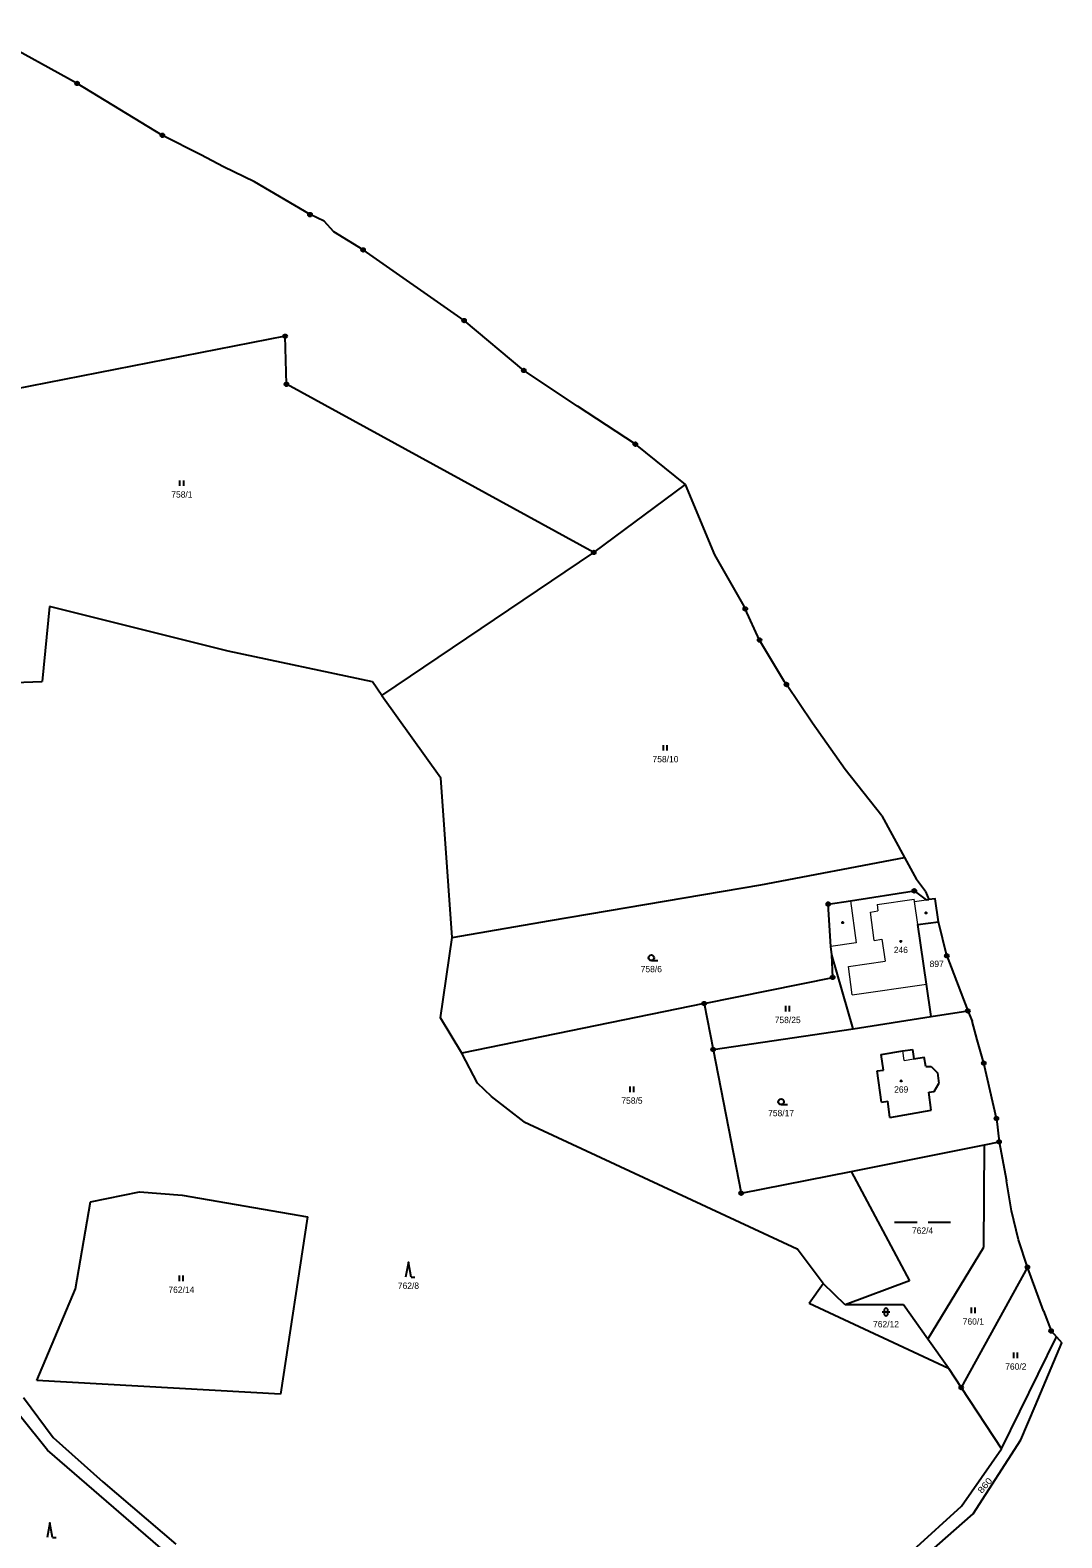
# Model space of a CAD drawing. Extents: x -739410 to -735662, y -942282 to -940043.
# Drawn here: x -737798.5 to -737521.8, y -940492.6 to -940088.4 of the extents above; entities that cross this region are included whole.
import ezdxf
from ezdxf.enums import TextEntityAlignment as Align

# ---------------------------------------------------------------- set-up
doc = ezdxf.new("R2010")
doc.units = 0
doc.header["$LTSCALE"] = 0.68
for name, color, linetype, lineweight in [('1', 7, 'Continuous', 25), ('3', 7, 'Continuous', 25), ('4', 7, 'Continuous', 13), ('5', 7, 'Continuous', 25), ('8', 7, 'Continuous', 25)]:
    doc.layers.add(name, color=color, linetype=linetype, lineweight=lineweight)
doc.layers.add('2', color=7, linetype='Continuous')

msp = doc.modelspace()

# ---------------------------------------------------------------- linework, layer by layer
at = {"layer": '1'}
for p, q in [((-737785.94, -940102.69), (-737811.92, -940088.4)), ((-737763.05, -940116.6), (-737785.94, -940102.69)), ((-737752.71, -940121.8), (-737763.05, -940116.6)), ((-737746.71, -940125.07), (-737752.71, -940121.8)), ((-737738.36, -940129.08), (-737746.71, -940125.07)), ((-737723.46, -940137.86), (-737738.36, -940129.08)), ((-737719.69, -940139.64), (-737723.46, -940137.86)), ((-737717.03, -940142.47), (-737719.69, -940139.64)), ((-737709.22, -940147.3), (-737717.03, -940142.47)), ((-737682.13, -940166.25), (-737709.22, -940147.3)), ((-737666.11, -940179.62), (-737682.13, -940166.25)), ((-737730.13, -940170.45), (-737849.43, -940193.84)), ((-737729.78, -940183.34), (-737730.13, -940170.45)), ((-737651.72, -940189.17), (-737666.11, -940179.62)), ((-737647.33, -940228.41), (-737729.78, -940183.34)), ((-737636.2, -940199.38), (-737651.72, -940189.17)), ((-737622.78, -940210.22), (-737636.2, -940199.38)), ((-737647.33, -940228.41), (-737622.78, -940210.22)), ((-737614.91, -940229.09), (-737622.78, -940210.22)), ((-737704.18, -940266.73), (-737647.33, -940228.41)), ((-737607.03, -940242.82), (-737614.91, -940229.09)), ((-737793.31, -940242.87), (-737795.27, -940262.97)), ((-737745.44, -940254.9), (-737793.31, -940242.87)), ((-737606.7, -940243.55), (-737607.03, -940242.82)), ((-737602.88, -940251.89), (-737606.7, -940243.55)), ((-737596.15, -940263.12), (-737602.88, -940251.89)), ((-737706.72, -940263.07), (-737745.44, -940254.9)), ((-737823.71, -940264.13), (-737795.27, -940262.97)), ((-737704.18, -940266.73), (-737706.72, -940263.07)), ((-737595.68, -940263.82), (-737596.15, -940263.12)), ((-737588.7, -940274.15), (-737595.68, -940263.82)), ((-737704.18, -940266.73), (-737688.38, -940288.87)), ((-737579.95, -940286.56), (-737588.7, -940274.15)), ((-737570.08, -940299.05), (-737579.95, -940286.56)), ((-737685.34, -940331.6), (-737688.38, -940288.87)), ((-737570.08, -940299.05), (-737563.98, -940310.18)), ((-737602.56, -940317.5), (-737563.98, -940310.18)), ((-737563.98, -940310.18), (-737560.76, -940316.06)), ((-737558.4, -940319.33), (-737560.76, -940316.06)), ((-737658.93, -940327.09), (-737602.56, -940317.5)), ((-737578.47, -940321.77), (-737561.37, -940319.13)), ((-737561.37, -940319.13), (-737558.23, -940321.57)), ((-737558.4, -940319.33), (-737557.44, -940321.47)), ((-737584.45, -940322.67), (-737578.47, -940321.77)), ((-737583.79, -940334.09), (-737584.45, -940322.67)), ((-737558.23, -940321.57), (-737557.44, -940321.47)), ((-737685.34, -940331.6), (-737658.93, -940327.09)), ((-737560.4, -940328.17), (-737554.92, -940327.46)), ((-737558.08, -940344.12), (-737560.4, -940328.17)), ((-737552.64, -940336.53), (-737554.92, -940327.46)), ((-737688.5, -940353.19), (-737685.34, -940331.6)), ((-737583.51, -940336.29), (-737583.79, -940334.09)), ((-737577.75, -940356.14), (-737583.51, -940336.29)), ((-737583.26, -940342.32), (-737583.51, -940336.29)), ((-737552.64, -940336.53), (-737547.02, -940351.33)), ((-737617.76, -940349.36), (-737583.26, -940342.32)), ((-737556.81, -940352.86), (-737558.08, -940344.12)), ((-737617.76, -940349.36), (-737682.76, -940362.62)), ((-737617.76, -940349.36), (-737615.35, -940361.69)), ((-737577.75, -940356.14), (-737556.81, -940352.86)), ((-737556.81, -940352.86), (-737547.02, -940351.33)), ((-737547.02, -940351.33), (-737545.89, -940354.07)), ((-737682.76, -940362.62), (-737688.5, -940353.19)), ((-737615.35, -940361.69), (-737577.75, -940356.14)), ((-737544.5, -940359.04), (-737545.89, -940354.07)), ((-737542.73, -940365.34), (-737544.5, -940359.04)), ((-737678.57, -940370.7), (-737682.76, -940362.62)), ((-737615.35, -940361.69), (-737607.84, -940400.18)), ((-737570.26, -940363), (-737564.44, -940362.06)), ((-737569.67, -940367.22), (-737570.26, -940363)), ((-737564.44, -940362.06), (-737561.87, -940361.67)), ((-737561.87, -940361.67), (-737561.49, -940364.17)), ((-737561.49, -940364.17), (-737558.69, -940363.72)), ((-737558.32, -940366.21), (-737558.69, -940363.72)), ((-737571.29, -940367.4), (-737569.67, -940367.22)), ((-737570.13, -940375.82), (-737571.29, -940367.4)), ((-737558.32, -940366.21), (-737556.86, -940366.25)), ((-737556.86, -940366.25), (-737555.18, -940367.88)), ((-737555.18, -940367.88), (-737554.81, -940370.74)), ((-737539.34, -940380.16), (-737542.73, -940365.34)), ((-737674.76, -940374.3), (-737678.57, -940370.7)), ((-737557.43, -940373.12), (-737556, -940372.96)), ((-737556.81, -940377.95), (-737557.43, -940373.12)), ((-737556, -940372.96), (-737554.81, -940370.74)), ((-737666.06, -940381.04), (-737674.76, -940374.3)), ((-737570.13, -940375.82), (-737568.49, -940375.56)), ((-737567.9, -940379.88), (-737568.49, -940375.56)), ((-737666.06, -940381.04), (-737592.82, -940415.1)), ((-737567.9, -940379.88), (-737556.81, -940377.95)), ((-737539.34, -940380.16), (-737538.62, -940386.43)), ((-737578.31, -940394.4), (-737542.56, -940387.22)), ((-737542.72, -940414.64), (-737542.56, -940387.22)), ((-737542.56, -940387.22), (-737538.62, -940386.43)), ((-737538.62, -940386.43), (-737536.63, -940396.91)), ((-737607.84, -940400.18), (-737578.31, -940394.4)), ((-737578.31, -940394.4), (-737562.64, -940423.66)), ((-737535.34, -940404.95), (-737536.63, -940396.91)), ((-737782.3, -940402.5), (-737769.23, -940399.79)), ((-737769.23, -940399.79), (-737757.73, -940400.69)), ((-737757.73, -940400.69), (-737724.13, -940406.56)), ((-737786.36, -940425.84), (-737782.3, -940402.5)), ((-737533.43, -940412.68), (-737535.34, -940404.95)), ((-737724.13, -940406.56), (-737731.35, -940454.03)), ((-737531.03, -940420), (-737533.43, -940412.68)), ((-737585.8, -940424.43), (-737592.82, -940415.1)), ((-737557.72, -940439.35), (-737542.72, -940414.64)), ((-737531.03, -940420), (-737548.79, -940452.29)), ((-737526.73, -940431.69), (-737531.03, -940420)), ((-737589.58, -940429.7), (-737585.8, -940424.43)), ((-737579.89, -940430.14), (-737585.8, -940424.43)), ((-737562.64, -940423.66), (-737579.89, -940430.14)), ((-737796.73, -940450.42), (-737786.36, -940425.84)), ((-737589.58, -940429.7), (-737552.2, -940447.1)), ((-737564.31, -940430.08), (-737579.89, -940430.14)), ((-737557.72, -940439.35), (-737564.31, -940430.08)), ((-737526.73, -940431.69), (-737524.68, -940437.12)), ((-737524.68, -940437.12), (-737523.23, -940438.73)), ((-737552.2, -940447.1), (-737557.72, -940439.35)), ((-737538, -940468.76), (-737523.23, -940438.73)), ((-737528.98, -940457.3), (-737521.79, -940440.33)), ((-737523.23, -940438.73), (-737521.79, -940440.33)), ((-737552.2, -940447.1), (-737548.79, -940452.29)), ((-737731.35, -940454.03), (-737796.73, -940450.42)), ((-737548.79, -940452.29), (-737538, -940468.76)), ((-737800.34, -940454.93), (-737792.34, -940465.71)), ((-737532.78, -940466.29), (-737528.98, -940457.3)), ((-737793.91, -940469.06), (-737801.11, -940460.02)), ((-737792.34, -940465.71), (-737779.03, -940477.55)), ((-737762.24, -940496.42), (-737793.91, -940469.06)), ((-737548.71, -940484.07), (-737538, -940468.76)), ((-737545.62, -940486.1), (-737532.78, -940466.29)), ((-737779.03, -940477.55), (-737759.41, -940494.23)), ((-737561.67, -940495.92), (-737548.71, -940484.07)), ((-737557.45, -940496.56), (-737545.62, -940486.1))]:
    msp.add_line(p, q, dxfattribs=at)
msp.add_lwpolyline([(-737554.92, -940327.46), (-737555.81, -940321.29), (-737557.44, -940321.47)], dxfattribs=at)
at = {"layer": '3'}
for p, q in [((-737758.341, -940210.59), (-737758.341, -940209.09)), ((-737757.34, -940210.59), (-737757.34, -940209.09)), ((-737628.621, -940281.55), (-737628.621, -940280.05)), ((-737627.62, -940281.55), (-737627.62, -940280.05)), ((-737631.903, -940337.83), (-737630.153, -940337.83)), ((-737595.841, -940351.47), (-737595.841, -940349.97)), ((-737594.84, -940351.47), (-737594.84, -940349.97)), ((-737637.611, -940373.09), (-737637.611, -940371.59)), ((-737636.61, -940373.09), (-737636.61, -940371.59)), ((-737597.093, -940376.43), (-737595.343, -940376.43)), ((-737566.639, -940407.93), (-737560.639, -940407.93)), ((-737557.639, -940407.93), (-737551.639, -940407.93)), ((-737758.481, -940423.79), (-737758.481, -940422.29)), ((-737757.48, -940423.79), (-737757.48, -940422.29)), ((-737696.31, -940422.71), (-737695.314, -940422.71)), ((-737569.961, -940432.031), (-737567.959, -940432.031)), ((-737569.461, -940431.531), (-737569.461, -940432.532)), ((-737568.459, -940432.532), (-737568.459, -940431.531)), ((-737546.051, -940432.31), (-737546.051, -940430.81)), ((-737545.05, -940432.31), (-737545.05, -940430.81)), ((-737534.651, -940444.38), (-737534.651, -940442.88)), ((-737533.65, -940444.38), (-737533.65, -940442.88)), ((-737792.51, -940492.53), (-737791.514, -940492.53))]:
    msp.add_line(p, q, dxfattribs=at)
for points in [[(-737696.31, -940422.71), (-737697.06, -940418.71), (-737697.81, -940422.71)], [(-737792.51, -940492.53), (-737793.26, -940488.53), (-737794.01, -940492.53)]]:
    msp.add_lwpolyline(points, dxfattribs=at)
for centre in [(-737631.9029, -940337.0798), (-737597.0929, -940375.6798)]:
    msp.add_circle(centre, 0.75, dxfattribs=at)
for centre, start, end in [((-737568.96, -940431.5309), 0, 180), ((-737568.96, -940432.5309), 180, 359.98789)]:
    msp.add_arc(centre, 0.5, start, end, dxfattribs=at)
at = {"layer": '4'}
for p, q in [((-737578.47, -940321.77), (-737576.93, -940333.07)), ((-737573.12, -940324.81), (-737571.12, -940324.52)), ((-737571.36, -940322.8), (-737561.4, -940321.33)), ((-737571.36, -940322.8), (-737571.12, -940324.52)), ((-737561.29, -940321.96), (-737561.4, -940321.33)), ((-737572.12, -940332.43), (-737573.12, -940324.81)), ((-737572.12, -940332.43), (-737570.05, -940332.13)), ((-737570.05, -940332.13), (-737569.23, -940337.97)), ((-737576.93, -940333.07), (-737583.79, -940334.09)), ((-737579.05, -940339.4), (-737569.23, -940337.97)), ((-737578.05, -940347.02), (-737579.05, -940339.4)), ((-737578.05, -940347.02), (-737558.08, -940344.12)), ((-737564.08, -940364.59), (-737564.44, -940362.06)), ((-737564.08, -940364.59), (-737561.49, -940364.17))]:
    msp.add_line(p, q, dxfattribs=at)
msp.add_lwpolyline([(-737560.4, -940328.17), (-737561.29, -940321.96), (-737558.23, -940321.57)], dxfattribs=at)
at = {"layer": '5'}
for centre in [(-737580.5868, -940327.6392), (-737558.2368, -940325.0492), (-737564.9868, -940332.6892), (-737564.8868, -940370.0992)]:
    msp.add_circle(centre, 0.175, dxfattribs=at)
at = {"layer": '8'}
for centre, radius in [((-737785.94, -940102.6899), 0.5), ((-737785.94, -940102.6899), 0.0303), ((-737763.05, -940116.5999), 0.5), ((-737763.05, -940116.5999), 0.0303), ((-737723.46, -940137.8599), 0.5), ((-737723.46, -940137.8599), 0.0303), ((-737709.22, -940147.2999), 0.5), ((-737709.22, -940147.2999), 0.0303), ((-737682.13, -940166.2499), 0.5), ((-737682.13, -940166.2499), 0.0303), ((-737730.13, -940170.4499), 0.5), ((-737730.13, -940170.4499), 0.0303), ((-737666.11, -940179.6199), 0.5), ((-737729.78, -940183.3399), 0.5), ((-737666.11, -940179.6199), 0.0303), ((-737729.78, -940183.3399), 0.0303), ((-737636.2, -940199.3799), 0.5), ((-737636.2, -940199.3799), 0.0303), ((-737647.33, -940228.4099), 0.5), ((-737647.33, -940228.4099), 0.0303), ((-737606.7, -940243.5499), 0.5), ((-737606.7, -940243.5499), 0.0303), ((-737602.88, -940251.8899), 0.5), ((-737602.88, -940251.8899), 0.0303), ((-737595.68, -940263.8199), 0.5), ((-737595.68, -940263.8199), 0.0303), ((-737561.37, -940319.1299), 0.5), ((-737561.37, -940319.1299), 0.0303), ((-737584.45, -940322.6699), 0.5), ((-737584.45, -940322.6699), 0.0303), ((-737552.64, -940336.5299), 0.5), ((-737552.64, -940336.5299), 0.0303), ((-737583.26, -940342.3199), 0.5), ((-737583.26, -940342.3199), 0.0303), ((-737617.76, -940349.3599), 0.5), ((-737617.76, -940349.3599), 0.0303), ((-737547.02, -940351.3299), 0.5), ((-737547.02, -940351.3299), 0.0303), ((-737615.35, -940361.6899), 0.5), ((-737615.35, -940361.6899), 0.0303), ((-737542.73, -940365.3399), 0.5), ((-737542.73, -940365.3399), 0.0303), ((-737539.34, -940380.1599), 0.5), ((-737539.34, -940380.1599), 0.0303), ((-737538.62, -940386.4299), 0.5), ((-737538.62, -940386.4299), 0.0303), ((-737607.84, -940400.1799), 0.5), ((-737607.84, -940400.1799), 0.0303), ((-737531.03, -940419.9999), 0.5), ((-737531.03, -940419.9999), 0.0303), ((-737524.68, -940437.1199), 0.5), ((-737524.68, -940437.1199), 0.0303), ((-737548.79, -940452.2899), 0.5), ((-737548.79, -940452.2899), 0.0303)]:
    msp.add_circle(centre, radius, dxfattribs=at)

# ---------------------------------------------------------------- texts
at = {"layer": '2'}
for s, p in [('758/1', (-737757.83, -940213.715)), ('758/10', (-737628.11, -940284.675)), ('246', (-737564.979, -940335.815)), ('758/6', (-737631.91, -940340.955)), ('897', (-737555.369, -940339.565)), ('758/25', (-737595.33, -940354.595)), ('269', (-737564.879, -940373.225)), ('758/5', (-737637.1, -940376.215)), ('758/17', (-737597.1, -940379.555)), ('762/4', (-737559.15, -940411.055)), ('762/14', (-737757.97, -940426.915)), ('762/8', (-737697.06, -940425.835)), ('760/1', (-737545.54, -940435.435)), ('762/12', (-737568.96, -940436.155)), ('760/2', (-737534.14, -940447.505))]:
    msp.add_text(s, height=1.7, dxfattribs=at).set_placement(p, align=Align.CENTER)
at = {"layer": '2', "width": 1.2}
msp.add_text('860', height=1.7, rotation=50, dxfattribs=at).set_placement((-737541.7702, -940479.0744), align=Align.CENTER)

doc.saveas('drawing.dxf')
